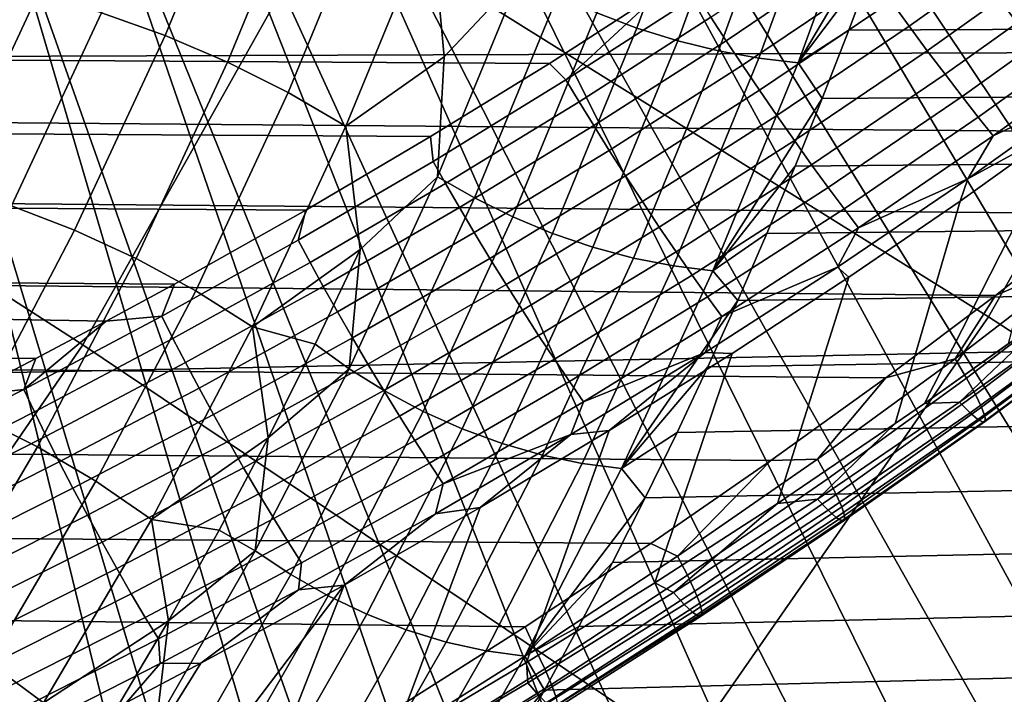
# Model space of a CAD drawing. Header units: metres. Extents: x -240 to 45, y -77 to 27.
# Tile 472 of 656: x -169.026 to -167.702, y -4.027 to -3.12. Entities that reach past the tile are written whole.
import ezdxf

# ---------------------------------------------------------------- set-up
doc = ezdxf.new("R2010")
doc.units = ezdxf.units.M
doc.layers.add('solid_102011X2', color=7, linetype='CONTINUOUS')

msp = doc.modelspace()

# ---------------------------------------------------------------- linework, layer by layer
at = {"layer": 'solid_102011X2'}
for points in [[(-168.481232, -1.524811, 293.744751), (-167.166183, -3.223116, 296.037476), (-167.22171, -3.34399, 295.943542), (-168.533844, -1.725268, 293.657196)], [(-167.113388, -3.184219, 296.13559), (-167.166183, -3.223116, 296.037476), (-168.481232, -1.524811, 293.744751), (-167.113144, -3.101094, 296.127289)], [(-168.533844, -1.725268, 293.657196), (-167.279724, -3.463388, 295.845398), (-167.340225, -3.581376, 295.743073), (-168.592819, -1.918916, 293.559021)], [(-167.221298, -3.421157, 295.952972), (-167.279724, -3.463388, 295.845398), (-168.533844, -1.725268, 293.657196), (-167.22171, -3.34399, 295.943542)], [(-168.592819, -1.918916, 293.559021), (-167.468811, -3.812219, 295.525726), (-167.536911, -3.924903, 295.410736), (-168.657959, -2.10499, 293.450653)], [(-168.592819, -1.918916, 293.559021), (-167.403259, -3.697679, 295.636505), (-167.468811, -3.812219, 295.525726)], [(-168.592819, -1.918916, 293.559021), (-167.340225, -3.581376, 295.743073), (-167.403259, -3.697679, 295.636505)], [(-168.657959, -2.10499, 293.450653), (-167.607529, -4.035441, 295.291473), (-167.680664, -4.143882, 295.16803), (-168.728973, -2.282758, 293.332458)], [(-168.657959, -2.10499, 293.450653), (-167.536911, -3.924903, 295.410736), (-167.607529, -4.035441, 295.291473)], [(-168.728973, -2.282758, 293.332458), (-167.756332, -4.249838, 295.040375), (-167.834488, -4.353358, 294.908569), (-168.805603, -2.451516, 293.204926)], [(-168.728973, -2.282758, 293.332458), (-167.680664, -4.143882, 295.16803), (-167.756332, -4.249838, 295.040375)], [(-167.723358, -3.519461, 316.828766), (-168.609146, -2.966133, 315.538361), (-168.340179, -2.374301, 315.705688), (-167.391937, -2.935026, 317.03186)], [(-168.940506, -3.556779, 315.329468), (-169.808395, -2.99745, 314.025299), (-169.539276, -2.39935, 314.197418), (-168.609146, -2.966133, 315.538361)], [(-168.805603, -2.451516, 293.204926), (-167.915146, -4.454112, 294.772614), (-167.99823, -4.552003, 294.632629), (-168.887527, -2.6106, 293.068542)], [(-167.845871, -4.433089, 294.898224), (-167.915146, -4.454112, 294.772614), (-168.805603, -2.451516, 293.204926), (-167.834488, -4.353358, 294.908569)], [(-168.887527, -2.6106, 293.068542), (-168.083725, -4.646895, 294.488647), (-168.1716, -4.738485, 294.340729), (-168.974457, -2.75938, 292.923889)], [(-168.887527, -2.6106, 293.068542), (-167.99823, -4.552003, 294.632629), (-168.083725, -4.646895, 294.488647)], [(-168.974457, -2.75938, 292.923889), (-168.261765, -4.826795, 294.189026), (-168.354233, -4.911429, 294.033539), (-169.06601, -2.897271, 292.771515)], [(-168.974457, -2.75938, 292.923889), (-168.1716, -4.738485, 294.340729), (-168.261765, -4.826795, 294.189026)], [(-168.195816, -3.130913, 297.356781), (-168.090805, -2.841958, 297.531555), (-168.145416, -2.823053, 297.531006), (-168.249802, -3.110326, 297.357239)], [(-168.830048, -3.141013, 297.088074), (-168.71843, -2.869925, 297.273834), (-168.804871, -2.841839, 297.282074), (-168.915573, -3.110687, 297.097839)], [(-168.141006, -3.14814, 297.350586), (-168.035492, -2.857775, 297.526215), (-168.090805, -2.841958, 297.531555), (-168.195816, -3.130913, 297.356781)], [(-168.086121, -3.161775, 297.338806), (-167.980194, -2.870296, 297.515076), (-168.035492, -2.857775, 297.526215), (-168.141006, -3.14814, 297.350586)], [(-168.746109, -3.176809, 297.086731), (-168.633408, -2.903077, 297.274292), (-168.71843, -2.869925, 297.273834), (-168.830048, -3.141013, 297.088074)], [(-168.031876, -3.171638, 297.321503), (-167.925659, -2.879352, 297.498291), (-167.980194, -2.870296, 297.515076), (-168.086121, -3.161775, 297.338806)], [(-167.978989, -3.177595, 297.298981), (-167.872604, -2.884822, 297.476074), (-167.925659, -2.879352, 297.498291), (-168.031876, -3.171638, 297.321503)], [(-167.978989, -3.177595, 297.298981), (-167.843689, -2.949043, 297.413086), (-167.872604, -2.884822, 297.476074)], [(-169.06601, -2.897271, 292.771515), (-168.448868, -4.992431, 293.874512), (-168.545685, -5.069483, 293.711853), (-169.16185, -3.023727, 292.61203)], [(-169.06601, -2.897271, 292.771515), (-168.354233, -4.911429, 294.033539), (-168.448868, -4.992431, 293.874512)], [(-168.664795, -3.217628, 297.093842), (-168.550858, -2.940882, 297.283508), (-168.633408, -2.903077, 297.274292), (-168.746109, -3.176809, 297.086731)], [(-168.352463, -3.060208, 297.341095), (-168.352509, -2.905944, 297.403259), (-168.471802, -2.982869, 297.3013), (-168.454971, -3.169858, 297.232758)], [(-166.892914, -4.059585, 318.057404), (-167.723358, -3.519461, 316.828766), (-167.391937, -2.935026, 317.03186), (-166.486938, -3.482304, 318.308929)], [(-168.550858, -2.940882, 297.283508), (-168.664795, -3.217628, 297.093842), (-168.587128, -3.262962, 297.109375), (-168.471802, -2.982869, 297.3013)], [(-167.978989, -3.177595, 297.298981), (-167.876801, -3.041734, 297.357941), (-167.843689, -2.949043, 297.413086)], [(-168.128922, -4.102902, 316.570221), (-168.940506, -3.556779, 315.329468), (-168.609146, -2.966133, 315.538361), (-167.723358, -3.519461, 316.828766)], [(-167.854141, -3.09524, 297.973907), (-167.680283, -2.971193, 297.961884), (-167.65506, -3.003857, 297.962524), (-167.829834, -3.1286, 297.973938)], [(-168.454971, -3.169858, 297.232758), (-168.471802, -2.982869, 297.3013), (-168.587128, -3.262962, 297.109375)], [(-169.345932, -4.146435, 315.063721), (-170.139969, -3.594372, 313.810455), (-169.808395, -2.99745, 314.025299), (-168.940506, -3.556779, 315.329468)], [(-168.096436, -3.116489, 298.021729), (-167.922394, -2.998424, 298.007263), (-167.900864, -3.029529, 297.990753), (-168.075928, -3.147974, 298.004639)], [(-167.829834, -3.1286, 297.973938), (-167.65506, -3.003857, 297.962524), (-167.629883, -3.035958, 297.968811), (-167.805496, -3.161456, 297.979584)], [(-169.16185, -3.023727, 292.61203), (-168.644531, -5.142469, 293.545898), (-168.745331, -5.211257, 293.37677), (-169.261581, -3.13825, 292.446045)], [(-168.573441, -5.150614, 293.674164), (-168.644531, -5.142469, 293.545898), (-169.16185, -3.023727, 292.61203), (-168.545685, -5.069483, 293.711853)], [(-168.075928, -3.147974, 298.004639), (-167.900864, -3.029529, 297.990753), (-167.877975, -3.062006, 297.979553), (-168.054031, -3.180922, 297.992859)], [(-167.312607, -3.162997, 298.90448), (-167.191895, -3.055579, 298.897552), (-176.625412, -3.040811, 304.574585), (-176.696564, -3.19562, 304.522491)], [(-167.978989, -3.177595, 297.298981), (-167.911102, -3.133945, 297.300873), (-167.876801, -3.041734, 297.357941)], [(-167.202057, -3.040205, 296.953796), (-167.876801, -3.041734, 297.357941), (-167.911102, -3.133945, 297.300873), (-167.235336, -3.130826, 296.897491)], [(-167.805496, -3.161456, 297.979584), (-167.629883, -3.035958, 297.968811), (-167.605225, -3.066887, 297.980652), (-167.781586, -3.193185, 297.990814)], [(-173.537231, -3.047701, 301.328003), (-168.161774, -3.080561, 298.072876), (-168.313385, -3.178422, 298.086761), (-173.571182, -3.1465, 301.271484)], [(-167.598511, -3.058002, 353.369507), (-169.507019, -3.091894, 352.103607), (-169.427155, -3.60213, 351.999786), (-167.520935, -3.562644, 353.265778)], [(-169.121613, -3.344017, 296.91626), (-169.001602, -3.08621, 297.115967), (-169.087082, -3.067886, 297.142181), (-169.206497, -3.324439, 296.943451)], [(-168.46376, -3.33104, 297.155853), (-168.352463, -3.060208, 297.341095), (-168.454971, -3.169858, 297.232758)], [(-168.414383, -3.359479, 297.165405), (-168.302246, -3.086652, 297.35199), (-168.352463, -3.060208, 297.341095), (-168.46376, -3.33104, 297.155853)], [(-168.054031, -3.180922, 297.992859), (-167.877975, -3.062006, 297.979553), (-167.854141, -3.09524, 297.973907), (-168.031158, -3.21471, 297.986603)], [(-167.781586, -3.193185, 297.990814), (-167.605225, -3.066887, 297.980652), (-167.581573, -3.09606, 297.997772), (-167.758575, -3.223187, 298.007385)], [(-168.291168, -3.200711, 298.059448), (-168.313385, -3.178422, 298.086761), (-168.161774, -3.080561, 298.072876)], [(-168.291168, -3.200711, 298.059448), (-168.161774, -3.080561, 298.072876), (-168.115173, -3.087065, 298.043823)], [(-169.036362, -3.370169, 296.89682), (-168.915573, -3.110687, 297.097839), (-169.001602, -3.08621, 297.115967), (-169.121613, -3.344017, 296.91626)], [(-168.362671, -3.38494, 297.169434), (-168.249802, -3.110326, 297.357239), (-168.302246, -3.086652, 297.35199), (-168.414383, -3.359479, 297.165405)], [(-168.291168, -3.200711, 298.059448), (-168.115173, -3.087065, 298.043823), (-168.096436, -3.116489, 298.021729), (-168.273422, -3.230358, 298.036865)], [(-168.031158, -3.21471, 297.986603), (-167.854141, -3.09524, 297.973907), (-167.829834, -3.1286, 297.973938), (-168.007736, -3.248699, 297.985992)], [(-167.758575, -3.223187, 298.007385), (-167.581573, -3.09606, 297.997772), (-167.559372, -3.122923, 298.019897), (-167.736877, -3.250893, 298.028961)], [(-168.309311, -3.407082, 297.167877), (-168.195816, -3.130913, 297.356781), (-168.249802, -3.110326, 297.357239), (-168.362671, -3.38494, 297.169434)], [(-168.951797, -3.40257, 296.885437), (-168.830048, -3.141013, 297.088074), (-168.915573, -3.110687, 297.097839), (-169.036362, -3.370169, 296.89682)], [(-168.273422, -3.230358, 298.036865), (-168.096436, -3.116489, 298.021729), (-168.075928, -3.147974, 298.004639), (-168.253891, -3.262162, 298.019226)], [(-167.736877, -3.250893, 298.028961), (-167.559372, -3.122923, 298.019897), (-167.539032, -3.146969, 298.0466), (-167.716934, -3.275779, 298.055176)], [(-168.255051, -3.425609, 297.160828), (-168.141006, -3.14814, 297.350586), (-168.195816, -3.130913, 297.356781), (-168.309311, -3.407082, 297.167877)], [(-168.007736, -3.248699, 297.985992), (-167.829834, -3.1286, 297.973938), (-167.805496, -3.161456, 297.979584), (-167.984207, -3.282244, 297.991058)], [(-167.978989, -3.177595, 297.298981), (-167.946579, -3.225617, 297.241821), (-167.911102, -3.133945, 297.300873)], [(-167.235336, -3.130826, 296.897491), (-167.911102, -3.133945, 297.300873), (-167.946579, -3.225617, 297.241821), (-167.269745, -3.220951, 296.839294)], [(-173.571182, -3.1465, 301.271484), (-168.313385, -3.178422, 298.086761), (-168.47319, -3.276865, 298.101929), (-173.606354, -3.244804, 301.212952)], [(-169.261581, -3.13825, 292.446045), (-168.848022, -5.27557, 293.204559), (-168.952332, -5.335398, 293.029724), (-169.364822, -3.240388, 292.2742)], [(-169.261581, -3.13825, 292.446045), (-168.745331, -5.211257, 293.37677), (-168.848022, -5.27557, 293.204559)], [(-168.869003, -3.440815, 296.882202), (-168.746109, -3.176809, 297.086731), (-168.830048, -3.141013, 297.088074), (-168.951797, -3.40257, 296.885437)], [(-168.200577, -3.440273, 297.148315), (-168.086121, -3.161775, 297.338806), (-168.141006, -3.14814, 297.350586), (-168.255051, -3.425609, 297.160828)], [(-168.253891, -3.262162, 298.019226), (-168.075928, -3.147974, 298.004639), (-168.054031, -3.180922, 297.992859), (-168.232956, -3.29552, 298.006866)], [(-167.716934, -3.275779, 298.055176), (-167.539032, -3.146969, 298.0466), (-167.578247, -3.210261, 298.079895)], [(-167.439484, -3.271291, 298.911835), (-167.312607, -3.162997, 298.90448), (-176.696564, -3.19562, 304.522491)], [(-168.146637, -3.45088, 297.130524), (-168.031876, -3.171638, 297.321503), (-168.086121, -3.161775, 297.338806), (-168.200577, -3.440273, 297.148315)], [(-167.984207, -3.282244, 297.991058), (-167.805496, -3.161456, 297.979584), (-167.781586, -3.193185, 297.990814), (-167.961029, -3.31471, 298.001678)], [(-168.46376, -3.33104, 297.155853), (-168.454971, -3.169858, 297.232758), (-168.587128, -3.262962, 297.109375), (-168.567902, -3.428883, 297.0448)], [(-168.093933, -3.457287, 297.107697), (-167.978989, -3.177595, 297.298981), (-168.031876, -3.171638, 297.321503), (-168.146637, -3.45088, 297.130524)], [(-168.788986, -3.484428, 296.887177), (-168.664795, -3.217628, 297.093842), (-168.746109, -3.176809, 297.086731), (-168.869003, -3.440815, 296.882202)], [(-168.291168, -3.200711, 298.059448), (-168.469879, -3.310369, 298.075775), (-168.47319, -3.276865, 298.101929), (-168.313385, -3.178422, 298.086761)], [(-168.232956, -3.29552, 298.006866), (-168.054031, -3.180922, 297.992859), (-168.031158, -3.21471, 297.986603), (-168.210999, -3.329802, 298)], [(-168.093933, -3.457287, 297.107697), (-167.946579, -3.225617, 297.241821), (-167.978989, -3.177595, 297.298981)], [(-167.573212, -3.380507, 298.9198), (-167.439484, -3.271291, 298.911835), (-176.696564, -3.19562, 304.522491), (-176.74585, -3.298079, 304.486206)], [(-168.469879, -3.310369, 298.075775), (-168.291168, -3.200711, 298.059448), (-168.273422, -3.230358, 298.036865), (-168.453079, -3.340188, 298.052704)], [(-167.961029, -3.31471, 298.001678), (-167.781586, -3.193185, 297.990814), (-167.758575, -3.223187, 298.007385), (-167.938644, -3.345483, 298.01767)], [(-168.210999, -3.329802, 298), (-168.031158, -3.21471, 297.986603), (-168.007736, -3.248699, 297.985992), (-168.188446, -3.364356, 297.998779)], [(-167.750916, -3.33374, 298.087982), (-167.578247, -3.210261, 298.079895), (-167.618851, -3.261497, 298.106812)], [(-167.716934, -3.275779, 298.055176), (-167.578247, -3.210261, 298.079895), (-167.750916, -3.33374, 298.087982)], [(-168.664795, -3.217628, 297.093842), (-168.788986, -3.484428, 296.887177), (-168.712753, -3.532864, 296.900269), (-168.587128, -3.262962, 297.109375)], [(-168.093933, -3.457287, 297.107697), (-167.983246, -3.31673, 297.180817), (-167.946579, -3.225617, 297.241821)], [(-167.269745, -3.220951, 296.839294), (-167.946579, -3.225617, 297.241821), (-167.983246, -3.31673, 297.180817), (-167.305283, -3.310523, 296.779205)], [(-167.938644, -3.345483, 298.01767), (-167.758575, -3.223187, 298.007385), (-167.736877, -3.250893, 298.028961), (-167.91745, -3.373979, 298.038727)], [(-169.364822, -3.240388, 292.2742), (-168.952332, -5.335398, 293.029724), (-169.058334, -5.390442, 292.852173)], [(-168.453079, -3.340188, 298.052704), (-168.273422, -3.230358, 298.036865), (-168.253891, -3.262162, 298.019226), (-168.434509, -3.372258, 298.034515)], [(-173.606354, -3.244804, 301.212952), (-168.47319, -3.276865, 298.101929), (-168.640762, -3.375724, 298.118073), (-173.642731, -3.342466, 301.152405)], [(-168.188446, -3.364356, 297.998779), (-168.007736, -3.248699, 297.985992), (-167.984207, -3.282244, 297.991058), (-168.165726, -3.39853, 298.003235)], [(-167.91745, -3.373979, 298.038727), (-167.736877, -3.250893, 298.028961), (-167.716934, -3.275779, 298.055176), (-167.897888, -3.399661, 298.064453)], [(-168.567902, -3.428883, 297.0448), (-168.587128, -3.262962, 297.109375), (-168.712753, -3.532864, 296.900269)], [(-168.434509, -3.372258, 298.034515), (-168.253891, -3.262162, 298.019226), (-168.232956, -3.29552, 298.006866), (-168.414505, -3.405971, 298.021576)], [(-167.809387, -3.635647, 298.420868), (-167.848572, -3.662919, 298.423492), (-167.761322, -3.363587, 298.114624), (-167.618851, -3.261497, 298.106812)], [(-167.69664, -3.555459, 298.413361), (-167.809387, -3.635647, 298.420868), (-167.618851, -3.261497, 298.106812)], [(-167.750916, -3.33374, 298.087982), (-167.618851, -3.261497, 298.106812), (-167.761322, -3.363587, 298.114624)], [(-168.651077, -3.416195, 298.092834), (-168.640762, -3.375724, 298.118073), (-168.47319, -3.276865, 298.101929), (-168.469879, -3.310369, 298.075775)], [(-168.165726, -3.39853, 298.003235), (-167.984207, -3.282244, 297.991058), (-167.961029, -3.31471, 298.001678), (-168.143265, -3.431677, 298.013275)], [(-167.897888, -3.399661, 298.064453), (-167.716934, -3.275779, 298.055176), (-167.750916, -3.33374, 298.087982)], [(-168.414505, -3.405971, 298.021576), (-168.232956, -3.29552, 298.006866), (-168.210999, -3.329802, 298), (-168.393433, -3.440688, 298.01416)], [(-167.713745, -3.490656, 298.928253), (-167.573212, -3.380507, 298.9198), (-176.74585, -3.298079, 304.486206), (-176.796799, -3.400283, 304.448486)], [(-168.651077, -3.416195, 298.092834), (-168.469879, -3.310369, 298.075775), (-168.453079, -3.340188, 298.052704), (-168.635193, -3.44614, 298.069275)], [(-168.143265, -3.431677, 298.013275), (-167.961029, -3.31471, 298.001678), (-167.938644, -3.345483, 298.01767), (-168.121475, -3.463168, 298.028717)], [(-168.093933, -3.457287, 297.107697), (-168.021118, -3.407263, 297.117767), (-167.983246, -3.31673, 297.180817)], [(-167.305283, -3.310523, 296.779205), (-167.983246, -3.31673, 297.180817), (-168.021118, -3.407263, 297.117767), (-167.341965, -3.39952, 296.717163)], [(-168.582794, -3.589036, 296.957764), (-168.46376, -3.33104, 297.155853), (-168.567902, -3.428883, 297.0448)], [(-168.534256, -3.61931, 296.965881), (-168.414383, -3.359479, 297.165405), (-168.46376, -3.33104, 297.155853), (-168.582794, -3.589036, 296.957764)], [(-168.393433, -3.440688, 298.01416), (-168.210999, -3.329802, 298), (-168.188446, -3.364356, 297.998779), (-168.371735, -3.475754, 298.012329)], [(-167.926346, -3.452671, 298.09668), (-167.750916, -3.33374, 298.087982), (-167.761322, -3.363587, 298.114624), (-167.910812, -3.46597, 298.122986)], [(-167.897888, -3.399661, 298.064453), (-167.750916, -3.33374, 298.087982), (-167.926346, -3.452671, 298.09668)], [(-173.642731, -3.342466, 301.152405), (-168.640762, -3.375724, 298.118073), (-168.817322, -3.47522, 298.135559), (-173.680313, -3.43938, 301.089844)], [(-168.635193, -3.44614, 298.069275), (-168.453079, -3.340188, 298.052704), (-168.434509, -3.372258, 298.034515), (-168.617523, -3.478427, 298.050568)], [(-168.121475, -3.463168, 298.028717), (-167.938644, -3.345483, 298.01767), (-167.91745, -3.373979, 298.038727), (-168.100784, -3.492408, 298.049225)], [(-168.483292, -3.646413, 296.968658), (-168.362671, -3.38494, 297.169434), (-168.414383, -3.359479, 297.165405), (-168.534256, -3.61931, 296.965881)], [(-169.083344, -3.653649, 296.666534), (-168.951797, -3.40257, 296.885437), (-169.036362, -3.370169, 296.89682), (-169.166885, -3.619336, 296.679596)], [(-168.617523, -3.478427, 298.050568), (-168.434509, -3.372258, 298.034515), (-168.414505, -3.405971, 298.021576), (-168.598419, -3.512444, 298.037079)], [(-168.371735, -3.475754, 298.012329), (-168.188446, -3.364356, 297.998779), (-168.165726, -3.39853, 298.003235), (-168.349777, -3.510503, 298.016205)], [(-168.100784, -3.492408, 298.049225), (-167.91745, -3.373979, 298.038727), (-167.897888, -3.399661, 298.064453), (-168.081589, -3.518842, 298.074463)], [(-167.848572, -3.662919, 298.423492), (-168.006851, -3.770172, 298.434113), (-167.910812, -3.46597, 298.122986), (-167.761322, -3.363587, 298.114624)], [(-168.834503, -3.51835, 298.110596), (-168.817322, -3.47522, 298.135559), (-168.640762, -3.375724, 298.118073), (-168.651077, -3.416195, 298.092834)], [(-168.430603, -3.669982, 296.966034), (-168.309311, -3.407082, 297.167877), (-168.362671, -3.38494, 297.169434), (-168.483292, -3.646413, 296.968658)], [(-167.586365, -3.436499, 298.885162), (-167.573212, -3.380507, 298.9198), (-167.713745, -3.490656, 298.928253)], [(-167.861176, -3.601474, 298.937286), (-167.713745, -3.490656, 298.928253), (-176.796799, -3.400283, 304.448486), (-176.858521, -3.5195, 304.402557)], [(-168.349777, -3.510503, 298.016205), (-168.165726, -3.39853, 298.003235), (-168.143265, -3.431677, 298.013275), (-168.328003, -3.544277, 298.025635)], [(-168.081589, -3.518842, 298.074463), (-167.897888, -3.399661, 298.064453), (-167.926346, -3.452671, 298.09668)], [(-167.341965, -3.39952, 296.717163), (-168.021118, -3.407263, 297.117767), (-168.060181, -3.497162, 297.052765), (-167.379807, -3.487922, 296.653198)], [(-169.001724, -3.694151, 296.661316), (-168.869003, -3.440815, 296.882202), (-168.951797, -3.40257, 296.885437), (-169.083344, -3.653649, 296.666534)], [(-168.598419, -3.512444, 298.037079), (-168.414505, -3.405971, 298.021576), (-168.393433, -3.440688, 298.01416), (-168.578232, -3.547547, 298.029053)], [(-168.376877, -3.689704, 296.958038), (-168.255051, -3.425609, 297.160828), (-168.309311, -3.407082, 297.167877), (-168.430603, -3.669982, 296.966034)], [(-168.093933, -3.457287, 297.107697), (-168.060181, -3.497162, 297.052765), (-168.021118, -3.407263, 297.117767)], [(-168.834503, -3.51835, 298.110596), (-168.651077, -3.416195, 298.092834), (-168.635193, -3.44614, 298.069275), (-168.819504, -3.54838, 298.086578)], [(-168.322845, -3.705314, 296.944794), (-168.200577, -3.440273, 297.148315), (-168.255051, -3.425609, 297.160828), (-168.376877, -3.689704, 296.958038)], [(-173.680313, -3.43938, 301.089844), (-168.909454, -3.525287, 298.144958), (-169.004059, -3.575527, 298.154785), (-173.719086, -3.535614, 301.025299)], [(-173.680313, -3.43938, 301.089844), (-168.817322, -3.47522, 298.135559), (-168.909454, -3.525287, 298.144958)], [(-168.92305, -3.740338, 296.664062), (-168.788986, -3.484428, 296.887177), (-168.869003, -3.440815, 296.882202), (-169.001724, -3.694151, 296.661316)], [(-168.628342, -3.556268, 296.944214), (-168.567902, -3.428883, 297.0448), (-168.712753, -3.532864, 296.900269)], [(-168.582794, -3.589036, 296.957764), (-168.567902, -3.428883, 297.0448), (-168.628342, -3.556268, 296.944214)], [(-168.578232, -3.547547, 298.029053), (-168.393433, -3.440688, 298.01416), (-168.371735, -3.475754, 298.012329), (-168.557343, -3.583071, 298.026672)], [(-168.328003, -3.544277, 298.025635), (-168.143265, -3.431677, 298.013275), (-168.121475, -3.463168, 298.028717), (-168.306824, -3.576437, 298.040527)], [(-168.269226, -3.716605, 296.926483), (-168.146637, -3.45088, 297.130524), (-168.200577, -3.440273, 297.148315), (-168.322845, -3.705314, 296.944794)], [(-167.768066, -3.5759, 298.89563), (-167.586365, -3.436499, 298.885162), (-167.713745, -3.490656, 298.928253)], [(-167.569901, -3.462567, 298.844269), (-167.586365, -3.436499, 298.885162), (-167.768066, -3.5759, 298.89563), (-167.752731, -3.601964, 298.854309)], [(-168.819504, -3.54838, 298.086578), (-168.635193, -3.44614, 298.069275), (-168.617523, -3.478427, 298.050568), (-168.802719, -3.58084, 298.067352)], [(-168.216721, -3.723425, 296.903351), (-168.093933, -3.457287, 297.107697), (-168.146637, -3.45088, 297.130524), (-168.269226, -3.716605, 296.926483)], [(-168.104279, -3.567249, 298.10611), (-167.926346, -3.452671, 298.09668), (-167.910812, -3.46597, 298.122986), (-168.06781, -3.568747, 298.13208)], [(-168.081589, -3.518842, 298.074463), (-167.926346, -3.452671, 298.09668), (-168.104279, -3.567249, 298.10611)], [(-168.306824, -3.576437, 298.040527), (-168.121475, -3.463168, 298.028717), (-168.100784, -3.492408, 298.049225), (-168.286621, -3.606375, 298.060516)], [(-168.216721, -3.723425, 296.903351), (-168.060181, -3.497162, 297.052765), (-168.093933, -3.457287, 297.107697)], [(-168.006851, -3.770172, 298.434113), (-168.171753, -3.877171, 298.445251), (-168.06781, -3.568747, 298.13208), (-167.910812, -3.46597, 298.122986)], [(-167.556961, -3.484409, 298.799805), (-167.569901, -3.462567, 298.844269), (-167.752731, -3.601964, 298.854309), (-167.740814, -3.623676, 298.809479)], [(-168.834503, -3.51835, 298.110596), (-168.909454, -3.525287, 298.144958), (-168.817322, -3.47522, 298.135559)], [(-168.802719, -3.58084, 298.067352), (-168.617523, -3.478427, 298.050568), (-168.598419, -3.512444, 298.037079), (-168.784485, -3.615114, 298.053345)], [(-168.557343, -3.583071, 298.026672), (-168.371735, -3.475754, 298.012329), (-168.349777, -3.510503, 298.016205), (-168.536133, -3.618345, 298.029938)], [(-168.788986, -3.484428, 296.887177), (-168.92305, -3.740338, 296.664062), (-168.848328, -3.791634, 296.674652), (-168.712753, -3.532864, 296.900269)], [(-168.286621, -3.606375, 298.060516), (-168.100784, -3.492408, 298.049225), (-168.081589, -3.518842, 298.074463), (-168.267807, -3.633523, 298.085266)], [(-167.379807, -3.487922, 296.653198), (-168.060181, -3.497162, 297.052765), (-168.100449, -3.58639, 296.985748), (-167.418808, -3.575681, 296.58728)], [(-167.768066, -3.5759, 298.89563), (-167.713745, -3.490656, 298.928253), (-167.861176, -3.601474, 298.937286)], [(-167.547729, -3.501668, 298.752472), (-167.556961, -3.484409, 298.799805), (-167.740814, -3.623676, 298.809479), (-167.732513, -3.640679, 298.761902)], [(-168.216721, -3.723425, 296.903351), (-168.100449, -3.58639, 296.985748), (-168.060181, -3.497162, 297.052765)], [(-167.574432, -3.498826, 298.453705), (-167.56041, -3.512141, 298.501129), (-167.748047, -3.648207, 298.51059), (-167.762177, -3.634039, 298.46347)], [(-167.62941, -3.508126, 298.411072), (-167.574432, -3.498826, 298.453705), (-167.762177, -3.634039, 298.46347)], [(-167.542358, -3.514059, 298.703064), (-167.547729, -3.501668, 298.752472), (-167.732513, -3.640679, 298.761902), (-167.727997, -3.652693, 298.712311)], [(-168.015717, -3.712692, 298.947052), (-167.861176, -3.601474, 298.937286), (-176.858521, -3.5195, 304.402557), (-176.922516, -3.638389, 304.354675)], [(-169.019989, -3.616993, 298.12912), (-168.909454, -3.525287, 298.144958), (-168.834503, -3.51835, 298.110596)], [(-169.019989, -3.616993, 298.12912), (-168.834503, -3.51835, 298.110596), (-168.819504, -3.54838, 298.086578), (-169.005844, -3.647069, 298.104645)], [(-168.784485, -3.615114, 298.053345), (-168.598419, -3.512444, 298.037079), (-168.578232, -3.547547, 298.029053), (-168.765137, -3.650555, 298.044769)], [(-168.536133, -3.618345, 298.029938), (-168.349777, -3.510503, 298.016205), (-168.328003, -3.544277, 298.025635), (-168.515045, -3.652698, 298.038818)], [(-168.267807, -3.633523, 298.085266), (-168.081589, -3.518842, 298.074463), (-168.104279, -3.567249, 298.10611)], [(-167.452988, -4.639001, 317.655365), (-168.128922, -4.102902, 316.570221), (-167.723358, -3.519461, 316.828766), (-166.892914, -4.059585, 318.057404)], [(-167.62941, -3.508126, 298.411072), (-167.809387, -3.635647, 298.420868), (-167.69664, -3.555459, 298.413361)], [(-167.62941, -3.508126, 298.411072), (-167.762177, -3.634039, 298.46347), (-167.809387, -3.635647, 298.420868)], [(-167.56041, -3.512141, 298.501129), (-167.550064, -3.520413, 298.550598), (-167.737411, -3.657261, 298.559875), (-167.748047, -3.648207, 298.51059)], [(-167.550064, -3.520413, 298.550598), (-167.543549, -3.52351, 298.601318), (-167.730453, -3.661053, 298.610474), (-167.737411, -3.657261, 298.559875)], [(-167.54097, -3.52138, 298.652405), (-167.542358, -3.514059, 298.703064), (-167.727997, -3.652693, 298.712311), (-167.727295, -3.659522, 298.66156)], [(-169.019989, -3.616993, 298.12912), (-169.004059, -3.575527, 298.154785), (-168.909454, -3.525287, 298.144958)], [(-168.691437, -3.682052, 296.839203), (-168.712753, -3.532864, 296.900269), (-168.848328, -3.791634, 296.674652)], [(-168.691437, -3.682052, 296.839203), (-168.628342, -3.556268, 296.944214), (-168.712753, -3.532864, 296.900269)], [(-167.543549, -3.52351, 298.601318), (-167.54097, -3.52138, 298.652405), (-167.727295, -3.659522, 298.66156), (-167.730453, -3.661053, 298.610474)], [(-173.719086, -3.535614, 301.025299), (-169.004059, -3.575527, 298.154785), (-169.101105, -3.625915, 298.164948)], [(-168.515045, -3.652698, 298.038818), (-168.328003, -3.544277, 298.025635), (-168.306824, -3.576437, 298.040527), (-168.494446, -3.685482, 298.053131)], [(-168.680099, -4.688198, 316.167267), (-169.345932, -4.146435, 315.063721), (-168.940506, -3.556779, 315.329468), (-168.128922, -4.102902, 316.570221)], [(-169.005844, -3.647069, 298.104645), (-168.819504, -3.54838, 298.086578), (-168.802719, -3.58084, 298.067352), (-168.989914, -3.679661, 298.08493)], [(-168.765137, -3.650555, 298.044769), (-168.578232, -3.547547, 298.029053), (-168.557343, -3.583071, 298.026672), (-168.745041, -3.68649, 298.041779)], [(-168.582794, -3.589036, 296.957764), (-168.628342, -3.556268, 296.944214), (-168.691437, -3.682052, 296.839203)], [(-167.520935, -3.562644, 353.265778), (-169.427155, -3.60213, 351.999786), (-169.335205, -4.106819, 351.880249), (-167.431595, -4.0618, 353.146271)], [(-168.171753, -3.877171, 298.445251), (-168.344147, -3.984298, 298.457153), (-168.233032, -3.672101, 298.142059), (-168.06781, -3.568747, 298.13208)], [(-168.284485, -3.677652, 298.116272), (-168.104279, -3.567249, 298.10611), (-168.233032, -3.672101, 298.142059)], [(-168.267807, -3.633523, 298.085266), (-168.104279, -3.567249, 298.10611), (-168.284485, -3.677652, 298.116272)], [(-168.104279, -3.567249, 298.10611), (-168.06781, -3.568747, 298.13208), (-168.233032, -3.672101, 298.142059)], [(-169.019989, -3.616993, 298.12912), (-169.101105, -3.625915, 298.164948), (-169.004059, -3.575527, 298.154785)], [(-168.989914, -3.679661, 298.08493), (-168.802719, -3.58084, 298.067352), (-168.784485, -3.615114, 298.053345), (-168.972504, -3.71415, 298.070374)], [(-168.745041, -3.68649, 298.041779), (-168.557343, -3.583071, 298.026672), (-168.536133, -3.618345, 298.029938), (-168.724579, -3.722241, 298.044495)], [(-168.494446, -3.685482, 298.053131), (-168.306824, -3.576437, 298.040527), (-168.286621, -3.606375, 298.060516), (-168.474716, -3.716076, 298.072601)], [(-168.216721, -3.723425, 296.903351), (-168.141937, -3.674922, 296.916687), (-168.100449, -3.58639, 296.985748)], [(-167.418808, -3.575681, 296.58728), (-168.100449, -3.58639, 296.985748), (-168.141937, -3.674922, 296.916687), (-167.458954, -3.662758, 296.51944)], [(-167.953125, -3.710657, 298.906555), (-167.768066, -3.5759, 298.89563), (-167.861176, -3.601474, 298.937286)], [(-167.752731, -3.601964, 298.854309), (-167.768066, -3.5759, 298.89563), (-167.953125, -3.710657, 298.906555), (-167.938843, -3.73666, 298.864838)], [(-168.708908, -3.833913, 296.747864), (-168.582794, -3.589036, 296.957764), (-168.691437, -3.682052, 296.839203)], [(-168.66124, -3.865866, 296.754547), (-168.534256, -3.61931, 296.965881), (-168.582794, -3.589036, 296.957764), (-168.708908, -3.833913, 296.747864)], [(-168.474716, -3.716076, 298.072601), (-168.286621, -3.606375, 298.060516), (-168.267807, -3.633523, 298.085266), (-168.456268, -3.7439, 298.096893)], [(-167.953125, -3.710657, 298.906555), (-167.861176, -3.601474, 298.937286), (-168.015717, -3.712692, 298.947052)], [(-167.740814, -3.623676, 298.809479), (-167.752731, -3.601964, 298.854309), (-167.938843, -3.73666, 298.864838), (-167.927902, -3.758189, 298.819672)], [(-169.207352, -3.712278, 298.148346), (-169.101105, -3.625915, 298.164948), (-169.019989, -3.616993, 298.12912)], [(-169.207352, -3.712278, 298.148346), (-169.019989, -3.616993, 298.12912), (-169.005844, -3.647069, 298.104645), (-169.194016, -3.742365, 298.123444)], [(-168.972504, -3.71415, 298.070374), (-168.784485, -3.615114, 298.053345), (-168.765137, -3.650555, 298.044769), (-168.953964, -3.749884, 298.061249)], [(-168.724579, -3.722241, 298.044495), (-168.536133, -3.618345, 298.029938), (-168.515045, -3.652698, 298.038818), (-168.704132, -3.757128, 298.052795)], [(-168.611053, -3.894472, 296.756042), (-168.483292, -3.646413, 296.968658), (-168.534256, -3.61931, 296.965881), (-168.66124, -3.865866, 296.754547)], [(-167.732513, -3.640679, 298.761902), (-167.740814, -3.623676, 298.809479), (-167.927902, -3.758189, 298.819672), (-167.920517, -3.774892, 298.77182)], [(-168.177231, -3.824338, 298.957336), (-168.015717, -3.712692, 298.947052), (-176.922516, -3.638389, 304.354675), (-176.9888, -3.756804, 304.304749)], [(-168.456268, -3.7439, 298.096893), (-168.267807, -3.633523, 298.085266), (-168.284485, -3.677652, 298.116272)], [(-167.762177, -3.634039, 298.46347), (-167.952972, -3.764394, 298.473785), (-167.848572, -3.662919, 298.423492), (-167.809387, -3.635647, 298.420868)], [(-167.762177, -3.634039, 298.46347), (-167.748047, -3.648207, 298.51059), (-167.938705, -3.779401, 298.52063), (-167.952972, -3.764394, 298.473785)], [(-169.194016, -3.742365, 298.123444), (-169.005844, -3.647069, 298.104645), (-168.989914, -3.679661, 298.08493), (-169.178894, -3.775051, 298.103271)], [(-168.953964, -3.749884, 298.061249), (-168.765137, -3.650555, 298.044769), (-168.745041, -3.68649, 298.041779), (-168.934631, -3.786187, 298.057709)], [(-168.704132, -3.757128, 298.052795), (-168.515045, -3.652698, 298.038818), (-168.494446, -3.685482, 298.053131), (-168.684097, -3.790493, 298.066559)], [(-168.559036, -3.919348, 296.752289), (-168.430603, -3.669982, 296.966034), (-168.483292, -3.646413, 296.968658), (-168.611053, -3.894472, 296.756042)], [(-167.748047, -3.648207, 298.51059), (-167.737411, -3.657261, 298.559875), (-167.927811, -3.789231, 298.569702), (-167.938705, -3.779401, 298.52063)], [(-167.727997, -3.652693, 298.712311), (-167.732513, -3.640679, 298.761902), (-167.920517, -3.774892, 298.77182), (-167.916779, -3.786495, 298.722076)], [(-167.727295, -3.659522, 298.66156), (-167.727997, -3.652693, 298.712311), (-167.916779, -3.786495, 298.722076), (-167.916763, -3.792807, 298.671265)], [(-169.143875, -3.935899, 296.424744), (-169.001724, -3.694151, 296.661316), (-169.083344, -3.653649, 296.666534), (-169.224274, -3.893328, 296.431976)], [(-167.458954, -3.662758, 296.51944), (-168.141937, -3.674922, 296.916687), (-168.184647, -3.762712, 296.845612), (-167.500275, -3.749127, 296.449615)], [(-167.952972, -3.764394, 298.473785), (-168.006851, -3.770172, 298.434113), (-167.848572, -3.662919, 298.423492)], [(-167.737411, -3.657261, 298.559875), (-167.730453, -3.661053, 298.610474), (-167.920456, -3.793724, 298.620209), (-167.927811, -3.789231, 298.569702)], [(-167.730453, -3.661053, 298.610474), (-167.727295, -3.659522, 298.66156), (-167.916763, -3.792807, 298.671265), (-167.920456, -3.793724, 298.620209)], [(-168.505875, -3.940164, 296.743378), (-168.376877, -3.689704, 296.958038), (-168.430603, -3.669982, 296.966034), (-168.559036, -3.919348, 296.752289)], [(-168.344147, -3.984298, 298.457153), (-168.524887, -4.091799, 298.46994), (-168.406693, -3.77588, 298.152985), (-168.233032, -3.672101, 298.142059)], [(-168.466736, -3.784059, 298.127167), (-168.284485, -3.677652, 298.116272), (-168.406693, -3.77588, 298.152985)], [(-168.456268, -3.7439, 298.096893), (-168.284485, -3.677652, 298.116272), (-168.466736, -3.784059, 298.127167)], [(-168.284485, -3.677652, 298.116272), (-168.233032, -3.672101, 298.142059), (-168.406693, -3.77588, 298.152985)], [(-168.216721, -3.723425, 296.903351), (-168.184647, -3.762712, 296.845612), (-168.141937, -3.674922, 296.916687)], [(-169.178894, -3.775051, 298.103271), (-168.989914, -3.679661, 298.08493), (-168.972504, -3.71415, 298.070374), (-169.162308, -3.809717, 298.088196)], [(-168.934631, -3.786187, 298.057709), (-168.745041, -3.68649, 298.041779), (-168.724579, -3.722241, 298.044495), (-168.914871, -3.822372, 298.059845)], [(-168.757233, -3.806107, 296.729706), (-168.691437, -3.682052, 296.839203), (-168.848328, -3.791634, 296.674652)], [(-168.708908, -3.833913, 296.747864), (-168.691437, -3.682052, 296.839203), (-168.757233, -3.806107, 296.729706)], [(-168.684097, -3.790493, 298.066559), (-168.494446, -3.685482, 298.053131), (-168.474716, -3.716076, 298.072601), (-168.664856, -3.821704, 298.085541)], [(-168.452286, -3.95664, 296.72937), (-168.322845, -3.705314, 296.944794), (-168.376877, -3.689704, 296.958038), (-168.505875, -3.940164, 296.743378)], [(-169.066589, -3.984445, 296.425171), (-168.92305, -3.740338, 296.664062), (-169.001724, -3.694151, 296.661316), (-169.143875, -3.935899, 296.424744)], [(-168.398987, -3.968557, 296.710541), (-168.269226, -3.716605, 296.926483), (-168.322845, -3.705314, 296.944794), (-168.452286, -3.95664, 296.72937)], [(-169.162308, -3.809717, 298.088196), (-168.972504, -3.71415, 298.070374), (-168.953964, -3.749884, 298.061249), (-169.144547, -3.845705, 298.078522)], [(-168.664856, -3.821704, 298.085541), (-168.474716, -3.716076, 298.072601), (-168.456268, -3.7439, 298.096893), (-168.646759, -3.850169, 298.109314)], [(-168.34668, -3.975756, 296.687073), (-168.216721, -3.723425, 296.903351), (-168.269226, -3.716605, 296.926483), (-168.398987, -3.968557, 296.710541)], [(-168.14119, -3.840943, 298.91803), (-168.015717, -3.712692, 298.947052), (-168.177231, -3.824338, 298.957336)], [(-168.14119, -3.840943, 298.91803), (-167.953125, -3.710657, 298.906555), (-168.015717, -3.712692, 298.947052)], [(-167.938843, -3.73666, 298.864838), (-167.953125, -3.710657, 298.906555), (-168.14119, -3.840943, 298.91803), (-168.12793, -3.866839, 298.875885)], [(-168.914871, -3.822372, 298.059845), (-168.724579, -3.722241, 298.044495), (-168.704132, -3.757128, 298.052795), (-168.895065, -3.857752, 298.067596)], [(-168.34668, -3.975756, 296.687073), (-168.184647, -3.762712, 296.845612), (-168.216721, -3.723425, 296.903351)], [(-168.92305, -3.740338, 296.664062), (-169.066589, -3.984445, 296.425171), (-168.993393, -4.038361, 296.433228), (-168.848328, -3.791634, 296.674652)], [(-168.456268, -3.7439, 298.096893), (-168.466736, -3.784059, 298.127167), (-168.650848, -3.886646, 298.138855), (-168.646759, -3.850169, 298.109314)], [(-167.927902, -3.758189, 298.819672), (-167.938843, -3.73666, 298.864838), (-168.12793, -3.866839, 298.875885), (-168.11795, -3.888148, 298.830383)], [(-168.3461, -3.936186, 298.968445), (-168.177231, -3.824338, 298.957336), (-176.9888, -3.756804, 304.304749), (-177.032715, -3.832849, 304.271484)], [(-169.144547, -3.845705, 298.078522), (-168.953964, -3.749884, 298.061249), (-168.934631, -3.786187, 298.057709), (-169.125946, -3.882335, 298.074432)], [(-168.895065, -3.857752, 298.067596), (-168.704132, -3.757128, 298.052795), (-168.684097, -3.790493, 298.066559), (-168.875595, -3.891658, 298.080811)], [(-167.500275, -3.749127, 296.449615), (-168.184647, -3.762712, 296.845612), (-168.228561, -3.84971, 296.772522), (-167.54277, -3.834749, 296.377838)], [(-167.920517, -3.774892, 298.77182), (-167.927902, -3.758189, 298.819672), (-168.11795, -3.888148, 298.830383), (-168.111435, -3.904521, 298.782318)], [(-168.34668, -3.975756, 296.687073), (-168.228561, -3.84971, 296.772522), (-168.184647, -3.762712, 296.845612)], [(-168.14653, -3.890148, 298.484741), (-168.171753, -3.877171, 298.445251), (-168.006851, -3.770172, 298.434113)], [(-168.14653, -3.890148, 298.484741), (-168.006851, -3.770172, 298.434113), (-167.952972, -3.764394, 298.473785)], [(-167.952972, -3.764394, 298.473785), (-167.938705, -3.779401, 298.52063), (-168.132187, -3.905976, 298.531281), (-168.14653, -3.890148, 298.484741)], [(-168.524887, -4.091799, 298.46994), (-168.714249, -4.199522, 298.483673), (-168.589462, -3.880183, 298.165039), (-168.406693, -3.77588, 298.152985)], [(-168.650848, -3.886646, 298.138855), (-168.466736, -3.784059, 298.127167), (-168.589462, -3.880183, 298.165039)], [(-168.466736, -3.784059, 298.127167), (-168.406693, -3.77588, 298.152985), (-168.589462, -3.880183, 298.165039)], [(-167.938705, -3.779401, 298.52063), (-167.927811, -3.789231, 298.569702), (-168.121048, -3.916572, 298.580139), (-168.132187, -3.905976, 298.531281)], [(-167.916779, -3.786495, 298.722076), (-167.920517, -3.774892, 298.77182), (-168.111435, -3.904521, 298.782318), (-168.108459, -3.915689, 298.732422)], [(-169.125946, -3.882335, 298.074432), (-168.934631, -3.786187, 298.057709), (-168.914871, -3.822372, 298.059845), (-169.106888, -3.918914, 298.076019)], [(-168.825699, -3.928289, 296.615753), (-168.848328, -3.791634, 296.674652), (-168.993393, -4.038361, 296.433228)], [(-168.875595, -3.891658, 298.080811), (-168.684097, -3.790493, 298.066559), (-168.664856, -3.821704, 298.085541), (-168.856812, -3.923449, 298.099274)], [(-168.825699, -3.928289, 296.615753), (-168.757233, -3.806107, 296.729706), (-168.848328, -3.791634, 296.674652)], [(-167.927811, -3.789231, 298.569702), (-167.920456, -3.793724, 298.620209), (-168.113312, -3.921765, 298.630493), (-168.121048, -3.916572, 298.580139)], [(-167.920456, -3.793724, 298.620209), (-167.916763, -3.792807, 298.671265), (-168.109085, -3.921469, 298.681549), (-168.113312, -3.921765, 298.630493)], [(-167.916763, -3.792807, 298.671265), (-167.916779, -3.786495, 298.722076), (-168.108459, -3.915689, 298.732422), (-168.109085, -3.921469, 298.681549)], [(-168.708908, -3.833913, 296.747864), (-168.757233, -3.806107, 296.729706), (-168.825699, -3.928289, 296.615753)], [(-169.106888, -3.918914, 298.076019), (-168.914871, -3.822372, 298.059845), (-168.895065, -3.857752, 298.067596), (-169.087692, -3.954747, 298.083221)], [(-168.856812, -3.923449, 298.099274), (-168.664856, -3.821704, 298.085541), (-168.646759, -3.850169, 298.109314), (-168.839066, -3.952521, 298.12262)], [(-168.332031, -3.966878, 298.930054), (-168.14119, -3.840943, 298.91803), (-168.177231, -3.824338, 298.957336), (-168.3461, -3.936186, 298.968445)], [(-168.522324, -4.0479, 298.98053), (-168.3461, -3.936186, 298.968445), (-177.032715, -3.832849, 304.271484), (-177.115463, -3.971416, 304.208435)], [(-168.841492, -4.065419, 296.527222), (-168.708908, -3.833913, 296.747864), (-168.825699, -3.928289, 296.615753)], [(-168.794693, -4.098905, 296.53244), (-168.66124, -3.865866, 296.754547), (-168.708908, -3.833913, 296.747864), (-168.841492, -4.065419, 296.527222)], [(-167.54277, -3.834749, 296.377838), (-168.228561, -3.84971, 296.772522), (-168.273712, -3.935884, 296.697388), (-167.586426, -3.919574, 296.304077)], [(-168.646759, -3.850169, 298.109314), (-168.650848, -3.886646, 298.138855), (-168.836639, -3.985585, 298.151337), (-168.839066, -3.952521, 298.12262)], [(-168.34668, -3.975756, 296.687073), (-168.273712, -3.935884, 296.697388), (-168.228561, -3.84971, 296.772522)], [(-168.12793, -3.866839, 298.875885), (-168.14119, -3.840943, 298.91803), (-168.332031, -3.966878, 298.930054), (-168.319763, -3.99263, 298.887512)], [(-169.087692, -3.954747, 298.083221), (-168.895065, -3.857752, 298.067596), (-168.875595, -3.891658, 298.080811), (-169.068756, -3.989158, 298.095917)], [(-168.7453, -4.128882, 296.532623), (-168.611053, -3.894472, 296.756042), (-168.66124, -3.865866, 296.754547), (-168.794693, -4.098905, 296.53244)], [(-168.14653, -3.890148, 298.484741), (-168.342682, -4.01146, 298.496368), (-168.344147, -3.984298, 298.457153), (-168.171753, -3.877171, 298.445251)], [(-168.11795, -3.888148, 298.830383), (-168.12793, -3.866839, 298.875885), (-168.319763, -3.99263, 298.887512), (-168.31073, -4.013688, 298.841736)], [(-168.913086, -4.307723, 298.498657), (-169.016388, -4.362089, 298.506653), (-168.782059, -3.98512, 298.178375), (-168.589462, -3.880183, 298.165039)], [(-168.714249, -4.199522, 298.483673), (-168.913086, -4.307723, 298.498657), (-168.589462, -3.880183, 298.165039)], [(-168.836639, -3.985585, 298.151337), (-168.650848, -3.886646, 298.138855), (-168.782059, -3.98512, 298.178375)], [(-168.650848, -3.886646, 298.138855), (-168.589462, -3.880183, 298.165039), (-168.782059, -3.98512, 298.178375)], [(-168.14653, -3.890148, 298.484741), (-168.132187, -3.905976, 298.531281), (-168.328247, -4.028089, 298.542603), (-168.342682, -4.01146, 298.496368)], [(-168.111435, -3.904521, 298.782318), (-168.11795, -3.888148, 298.830383), (-168.31073, -4.013688, 298.841736), (-168.305038, -4.029705, 298.793427)], [(-169.068756, -3.989158, 298.095917), (-168.875595, -3.891658, 298.080811), (-168.856812, -3.923449, 298.099274), (-169.050415, -4.021494, 298.113861)], [(-168.69397, -4.154952, 296.52774), (-168.559036, -3.919348, 296.752289), (-168.611053, -3.894472, 296.756042), (-168.7453, -4.128882, 296.532623)], [(-168.108459, -3.915689, 298.732422), (-168.111435, -3.904521, 298.782318), (-168.305038, -4.029705, 298.793427), (-168.302795, -4.04042, 298.743378)], [(-168.132187, -3.905976, 298.531281), (-168.121048, -3.916572, 298.580139), (-168.316879, -4.03944, 298.591248), (-168.328247, -4.028089, 298.542603)], [(-168.121048, -3.916572, 298.580139), (-168.113312, -3.921765, 298.630493), (-168.308762, -4.045328, 298.641479), (-168.316879, -4.03944, 298.591248)], [(-168.109085, -3.921469, 298.681549), (-168.108459, -3.915689, 298.732422), (-168.302795, -4.04042, 298.743378), (-168.304047, -4.045656, 298.692444)], [(-169.050415, -4.021494, 298.113861), (-168.856812, -3.923449, 298.099274), (-168.839066, -3.952521, 298.12262), (-169.03302, -4.051143, 298.136719)], [(-168.896866, -4.048444, 296.497314), (-168.825699, -3.928289, 296.615753), (-168.993393, -4.038361, 296.433228)], [(-168.841492, -4.065419, 296.527222), (-168.825699, -3.928289, 296.615753), (-168.896866, -4.048444, 296.497314)], [(-168.641373, -4.176766, 296.517853), (-168.505875, -3.940164, 296.743378), (-168.559036, -3.919348, 296.752289), (-168.69397, -4.154952, 296.52774)], [(-167.586426, -3.919574, 296.304077), (-168.273712, -3.935884, 296.697388), (-168.320068, -4.021194, 296.620239), (-167.631271, -4.003567, 296.228363)], [(-168.113312, -3.921765, 298.630493), (-168.109085, -3.921469, 298.681549), (-168.304047, -4.045656, 298.692444), (-168.308762, -4.045328, 298.641479)], [(-168.588242, -4.194032, 296.503113), (-168.452286, -3.95664, 296.72937), (-168.505875, -3.940164, 296.743378), (-168.641373, -4.176766, 296.517853)], [(-168.525436, -4.088586, 298.942749), (-168.332031, -3.966878, 298.930054), (-168.3461, -3.936186, 298.968445), (-168.522324, -4.0479, 298.98053)], [(-168.34668, -3.975756, 296.687073), (-168.320068, -4.021194, 296.620239), (-168.273712, -3.935884, 296.697388)], [(-168.839066, -3.952521, 298.12262), (-168.836639, -3.985585, 298.151337), (-169.023941, -4.081045, 298.164581), (-169.03302, -4.051143, 298.136719)], [(-168.535263, -4.206521, 296.483734), (-168.398987, -3.968557, 296.710541), (-168.452286, -3.95664, 296.72937), (-168.588242, -4.194032, 296.503113)], [(-167.686874, -4.185579, 296.019928), (-167.558838, -3.95713, 296.236298), (-167.677292, -4.08669, 296.150696), (-167.724487, -4.168894, 296.071014)], [(-168.483154, -4.214065, 296.45993), (-168.34668, -3.975756, 296.687073), (-168.398987, -3.968557, 296.710541), (-168.535263, -4.206521, 296.483734)], [(-168.319763, -3.99263, 298.887512), (-168.332031, -3.966878, 298.930054), (-168.525436, -4.088586, 298.942749), (-168.514145, -4.11416, 298.899841)], [(-168.705673, -4.159426, 298.993408), (-168.522324, -4.0479, 298.98053), (-177.115463, -3.971416, 304.208435), (-177.201294, -4.109083, 304.142487)], [(-168.483154, -4.214065, 296.45993), (-168.320068, -4.021194, 296.620239), (-168.34668, -3.975756, 296.687073)], [(-169.066589, -3.984445, 296.425171), (-169.219147, -4.21587, 296.171265), (-169.147537, -4.272175, 296.176697), (-168.993393, -4.038361, 296.433228)], [(-169.016388, -4.362089, 298.506653), (-169.122345, -4.416603, 298.515045), (-168.882126, -4.037779, 298.185577), (-168.782059, -3.98512, 298.178375)], [(-169.023941, -4.081045, 298.164581), (-168.836639, -3.985585, 298.151337), (-168.882126, -4.037779, 298.185577), (-168.984818, -4.090551, 298.193146)], [(-168.836639, -3.985585, 298.151337), (-168.782059, -3.98512, 298.178375), (-168.882126, -4.037779, 298.185577)], [(-168.541183, -4.128474, 298.508759), (-168.524887, -4.091799, 298.46994), (-168.344147, -3.984298, 298.457153), (-168.342682, -4.01146, 298.496368)], [(-168.31073, -4.013688, 298.841736), (-168.319763, -3.99263, 298.887512), (-168.514145, -4.11416, 298.899841), (-168.505997, -4.134937, 298.853729)], [(-167.631271, -4.003567, 296.228363), (-168.320068, -4.021194, 296.620239), (-168.367661, -4.105585, 296.541016), (-167.677292, -4.08669, 296.150696)], [(-168.342682, -4.01146, 298.496368), (-168.328247, -4.028089, 298.542603), (-168.526672, -4.145885, 298.554688), (-168.541183, -4.128474, 298.508759)], [(-168.305038, -4.029705, 298.793427), (-168.31073, -4.013688, 298.841736), (-168.505997, -4.134937, 298.853729), (-168.501114, -4.150578, 298.805237)], [(-168.483154, -4.214065, 296.45993), (-168.367661, -4.105585, 296.541016), (-168.320068, -4.021194, 296.620239)]]:
    msp.add_3dface(points, dxfattribs=at)

doc.saveas('drawing.dxf')
